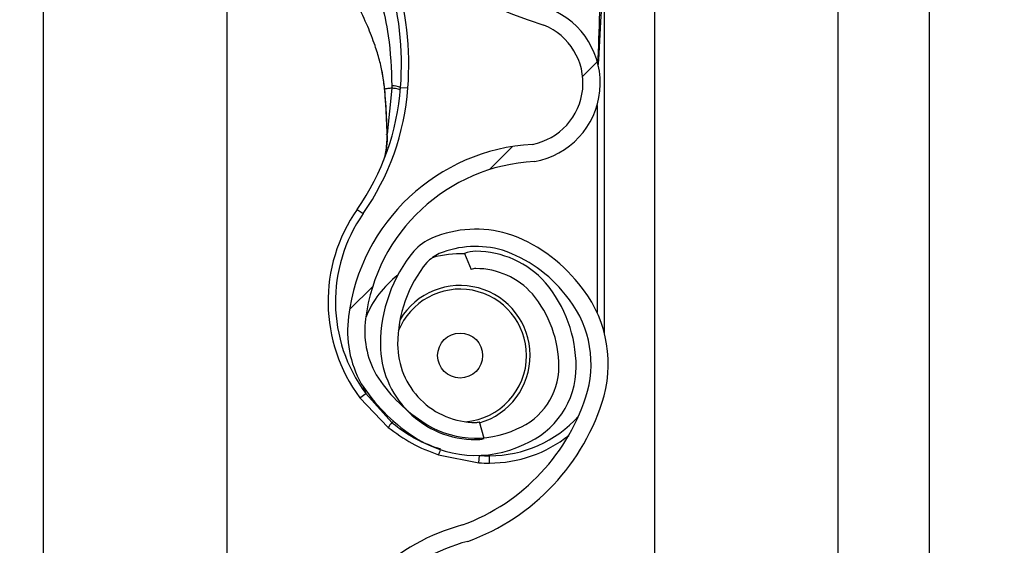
# Model space of a CAD drawing. Header units: inches. Extents: x 170 to 284, y 215 to 248.
# Tile 791 of 1056: x 235.429 to 235.5669, y 223.74 to 223.8136. Entities that reach past the tile are written whole.
import ezdxf

# ---------------------------------------------------------------- set-up
doc = ezdxf.new("R2010")
doc.units = ezdxf.units.IN
doc.header["$LTSCALE"] = 0.25
doc.header["$MEASUREMENT"] = 0
doc.layers.add('ANNOTATIONS', color=1, linetype='Continuous')
doc.layers.add('RH FRONT OF HOOD', color=7, linetype='Continuous')
doc.styles.add('ARIAL', font='arial.ttf', dxfattribs={"height": 0.09375})
doc.dimstyles.new('STANDARD$0', dxfattribs={"dimtxt": 0.09375, "dimasz": 0.09375, "dimexe": 0.03125, "dimexo": 0.046875, "dimgap": 0.09, "dimtad": 0, "dimtih": 1, "dimtoh": 1, "dimdec": 4, "dimzin": 0, "dimdsep": 46, "dimtxsty": 'ARIAL', "dimcen": 0.09, "dimadec": 0, "dimazin": 0, "dimtfac": 1, "dimtdec": 4, "dimtofl": 0, "dimtmove": 0, "dimatfit": 1, "dimfxl": 1, "dimtolj": 1, "dimtzin": 0, "dimarcsym": 0})
pattern_1 = [(45, (225.4196035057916, 218.4993357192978), (-0.03026527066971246, 0.03026527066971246), [])]

# ---------------------------------------------------------------- blocks, each defined once
blk = doc.blocks.new('*D85')
at = {"layer": 'ANNOTATIONS', "color": 0, "lineweight": -2, "transparency": 16777216}
for p, q in [((235.475871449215, 224.1544254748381), (236.9163148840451, 224.1544254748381)), ((236.8850648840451, 224.0606754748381), (236.8850648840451, 222.3404997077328)), ((236.8850648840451, 220.1854637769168), (236.8850648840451, 221.9056395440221)), ((236.1545398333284, 220.0917137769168), (236.9163148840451, 220.0917137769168))]:
    blk.add_line(p, q, dxfattribs=at)
at = {"layer": 'ANNOTATIONS', "color": 0, "transparency": 16777216}
for points in [[(236.8694398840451, 224.0606754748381), (236.9006898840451, 224.0606754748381), (236.8850648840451, 224.1544254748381)], [(236.8694398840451, 220.1854637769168), (236.9006898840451, 220.1854637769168), (236.8850648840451, 220.0917137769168)]]:
    blk.add_solid(points, dxfattribs=at)
at = {"layer": 'defpoints', "color": 0, "transparency": 16777216}
for p in [(235.428996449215, 224.1544254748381), (236.1076648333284, 220.0917137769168), (236.8850648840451, 220.0917137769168)]:
    blk.add_point(p, dxfattribs=at)
at = {"layer": 'ANNOTATIONS', "color": 0, "transparency": 16777216, "insert": (236.8850648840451, 222.1230696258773), "char_height": 0.09375, "attachment_point": 5, "style": 'ARIAL'}
blk.add_mtext('\\A1;OPENING\\PHEIGHT', dxfattribs=at)

msp = doc.modelspace()

# ---------------------------------------------------------------- hatches: boundary and pattern name
at = {"layer": 'RH FRONT OF HOOD'}
h = msp.add_hatch(dxfattribs=at)
h.set_pattern_fill('ANSI31', color=256, scale=0.34241245, angle=2.8e-322, style=0)
h.set_pattern_definition(pattern_1)
edge = h.paths.add_edge_path(flags=0)
edge.add_arc((235.4928707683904, 223.7770340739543), 0.001712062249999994, 450.0000000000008, 472.2104203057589)
edge.add_line((235.4922235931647, 223.7786191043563), (235.4913110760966, 223.780853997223))
edge.add_arc((235.4928707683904, 223.7770340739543), 0.004126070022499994, 450, 472.2104203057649, ccw=False)
edge.add_arc((235.4928707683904, 223.7681313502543), 0.01302879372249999, 401.47616737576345, 450, ccw=False)
edge.add_arc((235.4886248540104, 223.7649811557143), 0.01830194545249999, 359.9999999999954, 400.0613730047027, ccw=False)
edge.add_arc((235.4951649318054, 223.7649811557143), 0.01176186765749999, 292.14085769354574, 360, ccw=False)
edge.add_arc((235.4928707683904, 223.7682340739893), 0.01566536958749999, 235.25706803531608, 295.43079980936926, ccw=False)
edge.add_arc((235.4981096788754, 223.7763492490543), 0.02532140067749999, 212.8542481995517, 235.980933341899, ccw=False)
edge.add_arc((235.4899602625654, 223.7699803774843), 0.01504902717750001, 172.1557183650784, 209.3146496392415, ccw=False)
edge.add_arc((235.5023898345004, 223.7686449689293), 0.02754708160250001, 453.30850314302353, 532.9325737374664, ccw=False)
edge.add_arc((235.4991369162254, 223.8047352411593), 0.008748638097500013, 280.9586189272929, 427.9414322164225)
edge.add_arc((235.5189966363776, 223.8670885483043), 0.05672062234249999, 179.5706357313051, 253.00989973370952, ccw=False)
edge.add_arc((235.6773283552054, 223.8682869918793), 0.2150521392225, 163.4260275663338, 180.2060536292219, ccw=False)
edge.add_arc((235.4985548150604, 223.9204364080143), 0.02884824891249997, 465.1588434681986, 521.4137567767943, ccw=False)
edge.add_arc((235.4812287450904, 223.9749827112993), 0.0284373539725, 290.1205938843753, 343.7190675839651)
edge.add_arc((235.4940692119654, 223.9708052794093), 0.01494630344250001, 345.2914408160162, 400.5471921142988)
edge.add_arc((235.4906450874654, 223.9689904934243), 0.0187470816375, 397.9578745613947, 431.4396159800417)
edge.add_arc((235.4928707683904, 223.9738185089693), 0.0134739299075, 433.8775574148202, 472.2736457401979)
edge.add_arc((235.4903026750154, 223.9808379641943), 0.006011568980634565, 474.9825325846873, 495.7175736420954)
edge.add_arc((235.5000956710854, 223.9735788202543), 0.01816498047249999, 500.8992600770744, 539.9999999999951)
edge.add_arc((235.4928707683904, 223.9735788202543), 0.01094007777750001, 539.9999999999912, 630.0000000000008)
edge.add_arc((235.4928707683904, 223.9645048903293), 0.001866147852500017, 270, 285.6422464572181)
edge.add_line((235.4933739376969, 223.9627078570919), (235.4940248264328, 223.9603832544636))
edge.add_arc((235.4928707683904, 223.9645048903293), 0.004280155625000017, 269.9999999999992, 285.6422464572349, ccw=False)
edge.add_arc((235.4928707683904, 223.9735788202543), 0.01335408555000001, 179.9999999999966, 269.9999999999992, ccw=False)
edge.add_arc((235.5000956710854, 223.9735788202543), 0.020578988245, 500.6113583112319, 539.9999999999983, ccw=False)
edge.add_arc((235.4903026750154, 223.9808379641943), 0.008425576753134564, 474.5776671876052, 496.4997109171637, ccw=False)
edge.add_arc((235.4928707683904, 223.9738185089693), 0.01588793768, 433.69030225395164, 472.4705806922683, ccw=False)
edge.add_arc((235.4906450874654, 223.9689904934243), 0.02116108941, 398.1045307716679, 431.5771717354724, ccw=False)
edge.add_arc((235.4940692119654, 223.9708052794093), 0.01736031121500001, 345.18024813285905, 400.3658533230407, ccw=False)
edge.add_arc((235.4812287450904, 223.9749827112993), 0.030851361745, 289.9181572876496, 343.77953759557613, ccw=False)
edge.add_arc((235.4985548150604, 223.9204364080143), 0.02643424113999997, 464.941709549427, 521.3236131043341)
edge.add_arc((235.6773283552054, 223.8682869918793), 0.21263813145, 523.4376684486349, 540.2096895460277)
edge.add_arc((235.5189966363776, 223.8670885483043), 0.05430661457, 539.5566266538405, 613.1145348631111)
edge.add_arc((235.4991369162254, 223.8047352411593), 0.01116264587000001, 280.0610388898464, 428.5290871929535, ccw=False)
edge.add_arc((235.5023898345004, 223.7686449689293), 0.02513307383, 452.9714001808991, 532.9706577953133)
edge.add_arc((235.4899602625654, 223.7699803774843), 0.01263501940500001, 532.0830472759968, 568.9826967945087)
edge.add_arc((235.4981096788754, 223.7763492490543), 0.022907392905, 213.0443063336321, 236.0197152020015)
edge.add_arc((235.4928707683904, 223.7682340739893), 0.01325136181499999, 235.1922404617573, 295.7352497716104)
edge.add_arc((235.4951649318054, 223.7649811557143), 0.009347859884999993, 291.7225241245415, 360)
edge.add_arc((235.4886248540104, 223.7649811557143), 0.01588793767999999, 359.9999999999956, 399.9521788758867)
edge.add_arc((235.4928707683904, 223.7681313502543), 0.01061478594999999, 401.6345013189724, 450.0000000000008)
h = msp.add_hatch(dxfattribs=at)
h.set_pattern_fill('ANSI31', color=256, scale=0.34241245, angle=2.8e-322, style=0)
h.set_pattern_definition(pattern_1)
edge = h.paths.add_edge_path(flags=0)
edge.add_arc((235.4928707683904, 223.5715866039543), 0.001712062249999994, 450.0000000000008, 472.2104203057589)
edge.add_line((235.4922235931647, 223.5731716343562), (235.4913110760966, 223.575406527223))
edge.add_arc((235.4928707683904, 223.5715866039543), 0.004126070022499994, 450, 472.2104203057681, ccw=False)
edge.add_arc((235.4928707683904, 223.5626838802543), 0.01302879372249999, 401.4761673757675, 450, ccw=False)
edge.add_arc((235.4886248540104, 223.5595336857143), 0.01830194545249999, 359.9999999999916, 400.0613730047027, ccw=False)
edge.add_arc((235.4951649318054, 223.5595336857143), 0.01176186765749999, 292.1408576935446, 359.99999999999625, ccw=False)
edge.add_arc((235.4928707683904, 223.5627866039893), 0.01566536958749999, 235.25706803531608, 295.43079980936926, ccw=False)
edge.add_arc((235.4981096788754, 223.5709017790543), 0.02532140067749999, 212.8542481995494, 235.980933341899, ccw=False)
edge.add_arc((235.4899602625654, 223.5645329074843), 0.01504902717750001, 172.1557183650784, 209.3146496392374, ccw=False)
edge.add_arc((235.5023898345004, 223.5631974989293), 0.02754708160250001, 453.3085031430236, 532.9325737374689, ccw=False)
edge.add_arc((235.4991369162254, 223.5992877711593), 0.008748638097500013, 280.9586189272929, 427.9414322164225)
edge.add_arc((235.5189966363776, 223.6616410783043), 0.05672062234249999, 179.5706357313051, 253.0098997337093, ccw=False)
edge.add_arc((235.6773283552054, 223.6628395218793), 0.2150521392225, 163.4260275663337, 180.2060536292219, ccw=False)
edge.add_arc((235.4985548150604, 223.7149889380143), 0.02884824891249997, 465.1588434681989, 521.4137567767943, ccw=False)
edge.add_arc((235.4812287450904, 223.7695352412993), 0.0284373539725, 290.1205938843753, 343.7190675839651)
edge.add_arc((235.4940692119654, 223.7653578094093), 0.01494630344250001, 345.2914408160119, 400.5471921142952)
edge.add_arc((235.4906450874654, 223.7635430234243), 0.0187470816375, 397.9578745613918, 431.4396159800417)
edge.add_arc((235.4928707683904, 223.7683710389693), 0.0134739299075, 433.877557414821, 472.273645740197)
edge.add_arc((235.4903026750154, 223.7753904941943), 0.006011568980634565, 474.98253258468, 495.7175736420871)
edge.add_arc((235.5000956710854, 223.7681313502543), 0.01816498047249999, 500.8992600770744, 539.9999999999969)
edge.add_arc((235.4928707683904, 223.7681313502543), 0.01094007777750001, 539.9999999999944, 629.9999999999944)
edge.add_arc((235.4928707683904, 223.7590574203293), 0.001866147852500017, 269.9999999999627, 285.6422464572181)
edge.add_line((235.4933739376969, 223.7572603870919), (235.4940248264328, 223.7549357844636))
edge.add_arc((235.4928707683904, 223.7590574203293), 0.004280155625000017, 269.9999999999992, 285.6422464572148, ccw=False)
edge.add_arc((235.4928707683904, 223.7681313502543), 0.01335408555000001, 179.9999999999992, 269.9999999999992, ccw=False)
edge.add_arc((235.5000956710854, 223.7681313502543), 0.020578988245, 500.6113583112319, 540, ccw=False)
edge.add_arc((235.4903026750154, 223.7753904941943), 0.008425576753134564, 474.5776671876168, 496.4997109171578, ccw=False)
edge.add_arc((235.4928707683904, 223.7683710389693), 0.01588793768, 433.6903022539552, 472.47058069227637, ccw=False)
edge.add_arc((235.4906450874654, 223.7635430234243), 0.02116108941, 398.10453077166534, 431.5771717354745, ccw=False)
edge.add_arc((235.4940692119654, 223.7653578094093), 0.01736031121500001, 345.18024813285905, 400.36585332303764, ccw=False)
edge.add_arc((235.4812287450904, 223.7695352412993), 0.030851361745, 289.9181572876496, 343.7795375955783, ccw=False)
edge.add_arc((235.4985548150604, 223.7149889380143), 0.02643424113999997, 464.9417095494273, 521.3236131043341)
edge.add_arc((235.6773283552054, 223.6628395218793), 0.21263813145, 523.4376684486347, 540.2096895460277)
edge.add_arc((235.5189966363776, 223.6616410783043), 0.05430661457, 539.5566266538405, 613.1145348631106)
edge.add_arc((235.4991369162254, 223.5992877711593), 0.01116264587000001, 280.0610388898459, 428.52908719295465, ccw=False)
edge.add_arc((235.5023898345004, 223.5631974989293), 0.02513307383, 452.9714001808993, 532.970657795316)
edge.add_arc((235.4899602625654, 223.5645329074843), 0.01263501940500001, 532.0830472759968, 568.9826967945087)
edge.add_arc((235.4981096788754, 223.5709017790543), 0.022907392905, 213.0443063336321, 236.0197152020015)
edge.add_arc((235.4928707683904, 223.5627866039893), 0.01325136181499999, 235.1922404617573, 295.7352497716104)
edge.add_arc((235.4951649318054, 223.5595336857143), 0.009347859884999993, 291.7225241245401, 359.9999999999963)
edge.add_arc((235.4886248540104, 223.5595336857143), 0.01588793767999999, 359.9999999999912, 399.9521788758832)
edge.add_arc((235.4928707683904, 223.5626838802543), 0.01061478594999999, 401.6345013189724, 450.0000000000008)

# ---------------------------------------------------------------- linework, layer by layer
for p, q in [((235.5564384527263, 220.1392235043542), (235.5564384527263, 224.3919861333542)), ((235.5179170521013, 224.3444764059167), (235.5179170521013, 220.1798849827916)), ((235.5435979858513, 224.3444764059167), (235.5435979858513, 220.1392235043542)), ((235.5564384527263, 220.1392235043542), (235.5564384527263, 224.3444764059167)), ((235.4323139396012, 220.1392235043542), (235.4323139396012, 224.2497177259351)), ((235.4579948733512, 223.8617174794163), (235.4579948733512, 223.669343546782)), ((235.5108807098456, 223.7696883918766), (235.5108807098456, 223.8221105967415)), ((235.4797133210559, 223.8064613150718), (235.4800781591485, 223.8038822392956)), ((235.4801201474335, 223.8037299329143), (235.4801061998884, 223.8038972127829)), ((235.4811213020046, 223.8040261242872), (235.480471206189, 223.7975921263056)), ((235.4823430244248, 223.8041252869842), (235.4833674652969, 223.804049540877)), ((235.5098534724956, 223.8016111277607), (235.5098534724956, 223.7725853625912)), ((235.476262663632, 223.7870371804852), (235.4771046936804, 223.786448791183)), ((235.4913110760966, 223.780853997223), (235.4922235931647, 223.7786191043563)), ((235.4766266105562, 223.7606422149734), (235.4774520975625, 223.7612535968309)), ((235.4771110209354, 223.7621989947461), (235.4774520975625, 223.7612535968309)), ((235.4811113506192, 223.7571614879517), (235.4774520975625, 223.7612535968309)), ((235.4766266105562, 223.7606422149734), (235.4806049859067, 223.7564975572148)), ((235.4811113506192, 223.7571614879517), (235.4813350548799, 223.7573812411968)), ((235.4940248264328, 223.7549357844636), (235.4933739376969, 223.7572603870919)), ((235.4876723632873, 223.7526426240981), (235.4933109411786, 223.7515416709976)), ((235.4933109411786, 223.7515416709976), (235.4933780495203, 223.7525667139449)), ((235.4947873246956, 223.7514933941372), (235.4947873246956, 223.7525206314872))]:
    msp.add_line(p, q, dxfattribs=at)
at = {"layer": 'RH FRONT OF HOOD', "flags": 128}
msp.add_lwpolyline([(235.4804376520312, 223.7975234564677), (235.4804098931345, 223.7975310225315), (235.4803908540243, 223.7975393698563), (235.4803810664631, 223.7975482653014), (235.4803808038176, 223.7975574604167), (235.4803900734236, 223.7975666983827), (235.4804086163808, 223.7975757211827), (235.4804359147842, 223.79758427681), (235.480471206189, 223.7975921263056)], dxfattribs=at)
at = {"layer": 'RH FRONT OF HOOD'}
msp.add_circle((235.4906783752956, 223.7665595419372), 0.00315523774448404, dxfattribs=at)
for centre, radius, start, end in [((235.5189966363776, 223.8670885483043), 0.05672062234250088, 179.5706357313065, 253.009899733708), ((235.4393165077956, 223.8073066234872), 0.04314396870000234, 355.771303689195, 16.94846748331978), ((235.4393165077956, 223.8073066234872), 0.04417120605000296, 355.7713036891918, 16.94846748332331), ((235.4991369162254, 223.8047352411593), 0.01116264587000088, 280.0610388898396, 68.52908719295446), ((235.4991369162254, 223.8047352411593), 0.008748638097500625, 280.9586189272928, 67.94143221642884), ((235.448194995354, 223.8066501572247), 0.03424124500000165, 325.055123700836, 355.771303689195), ((235.448194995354, 223.8066501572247), 0.03526848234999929, 325.055123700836, 355.7713036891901), ((235.4801298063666, 223.8035521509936), 0.0001780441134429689, 93.10983559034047, 110.0707638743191), ((235.4810641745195, 223.8008663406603), 0.003500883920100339, 68.5743578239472, 89.04261803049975), ((235.4800831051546, 223.803749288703), 3.319259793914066e-05, 244.2889319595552, 282.2874080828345), ((235.5023898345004, 223.7686449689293), 0.02754708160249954, 93.3085031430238, 172.9325737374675), ((235.5023898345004, 223.7686449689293), 0.02513307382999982, 92.9714001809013, 172.9706577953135), ((235.4947873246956, 223.7740926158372), 0.02259922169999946, 145.0551237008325, 216.5248216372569), ((235.4947873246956, 223.7740926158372), 0.02157198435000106, 145.0551237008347, 216.5248216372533), ((235.4903026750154, 223.7753904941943), 0.008425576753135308, 114.5776671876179, 136.4997109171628), ((235.4928707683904, 223.7683710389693), 0.01588793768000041, 73.69030225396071, 112.4705806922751), ((235.4906450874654, 223.7635430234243), 0.02116108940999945, 38.1045307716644, 71.57717173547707), ((235.4928707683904, 223.7683710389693), 0.01347392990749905, 73.87755741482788, 112.2736457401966), ((235.5000956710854, 223.7681313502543), 0.02057898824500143, 140.6113583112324, 179.9999999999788), ((235.4903026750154, 223.7753904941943), 0.006011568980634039, 114.9825325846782, 135.7175736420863), ((235.4906783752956, 223.7665595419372), 0.0142508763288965, 87.35889654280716, 105.8277214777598), ((235.4928707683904, 223.7770340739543), 0.004126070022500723, 90, 112.2104203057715), ((235.4928707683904, 223.7681313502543), 0.01302879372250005, 41.47616737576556, 90), ((235.4906450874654, 223.7635430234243), 0.01874708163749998, 37.95787456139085, 71.43961598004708), ((235.5000956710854, 223.7681313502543), 0.01816498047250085, 140.8992600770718, 179.9999999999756), ((235.4906783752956, 223.7665595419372), 0.0142508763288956, 127.8333931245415, 157.9527497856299), ((235.4928707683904, 223.7770340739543), 0.001712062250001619, 90, 112.2104203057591), ((235.4928707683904, 223.7681313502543), 0.01061478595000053, 41.63450131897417, 90), ((235.4906783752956, 223.7665595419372), 0.009810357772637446, 286.1585342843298, 149.0324419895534), ((235.4886248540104, 223.7649811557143), 0.01830194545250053, 359.9999999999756, 40.0613730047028), ((235.4940692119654, 223.7653578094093), 0.01736031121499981, 345.180248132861, 40.36585332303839), ((235.4906783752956, 223.7665595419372), 0.009303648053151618, 0, 158.458825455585), ((235.4886248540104, 223.7649811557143), 0.01588793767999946, 359.9999999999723, 39.95217887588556), ((235.4940692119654, 223.7653578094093), 0.01494630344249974, 345.2914408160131, 40.5471921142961), ((235.4899602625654, 223.7699803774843), 0.01504902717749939, 172.15571836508, 209.3146496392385), ((235.4899602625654, 223.7699803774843), 0.01263501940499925, 172.0830472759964, 208.9826967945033), ((235.4928707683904, 223.7681313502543), 0.01335408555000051, 179.9999999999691, 269.9999999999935), ((235.4928707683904, 223.7681313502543), 0.01094007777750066, 179.9999999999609, 269.9999999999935), ((235.4906783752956, 223.7665595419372), 0.009303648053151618, 274.6412271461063, 0), ((235.4981096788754, 223.7763492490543), 0.02290739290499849, 213.044306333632, 236.0197152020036), ((235.4951649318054, 223.7649811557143), 0.00934785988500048, 291.7225241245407, 359.9999999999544), ((235.4951649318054, 223.7649811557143), 0.01176186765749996, 292.1408576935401, 359.9999999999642), ((235.4981096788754, 223.7763492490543), 0.02532140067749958, 212.8542481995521, 235.9809333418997), ((235.4812287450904, 223.7695352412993), 0.02843735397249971, 290.1205938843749, 343.7190675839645), ((235.4812287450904, 223.7695352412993), 0.03085136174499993, 289.91815728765, 343.7795375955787), ((235.4877853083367, 223.7515463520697), 0.008721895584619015, 139.9244128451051, 145.4117204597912), ((235.4928707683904, 223.7682340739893), 0.01325136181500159, 235.1922404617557, 295.7352497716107), ((235.4928707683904, 223.7590574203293), 0.001866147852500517, 269.9999999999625, 285.6422464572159), ((235.4947873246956, 223.7692988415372), 0.01677821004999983, 269.9999999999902, 317.9734601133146), ((235.4928707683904, 223.7682340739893), 0.01566536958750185, 235.2570680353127, 295.4307998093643), ((235.4928707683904, 223.7590574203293), 0.004280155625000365, 269.9999999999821, 285.642246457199), ((235.4947873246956, 223.7692988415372), 0.01780544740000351, 269.9999999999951, 308.5921886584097), ((235.4800768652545, 223.755816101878), 0.008231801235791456, 337.3243224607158, 342.6867957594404), ((235.4947873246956, 223.7740926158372), 0.02259922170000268, 266.2542590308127, 270), ((235.4947873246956, 223.7740926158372), 0.02157198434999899, 266.2542590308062, 269.9999999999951), ((235.4985548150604, 223.7149889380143), 0.02884824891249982, 105.1588434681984, 161.4137567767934), ((235.4985548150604, 223.7149889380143), 0.02643424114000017, 104.9417095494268, 161.3236131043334)]:
    msp.add_arc(centre, radius, start, end, dxfattribs=at)
for points, knots in [([(235.5100364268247, 223.8070896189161), (235.5101730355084, 223.8094508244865), (235.510379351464, 223.813016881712), (235.5106239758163, 223.8172342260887), (235.5107572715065, 223.8194444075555), (235.5108247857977, 223.82064487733), (235.5108516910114, 223.8213025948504), (235.5108646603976, 223.8216656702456), (235.5108712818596, 223.8218661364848), (235.5108748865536, 223.821977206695), (235.5108770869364, 223.8220433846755), (235.5108784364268, 223.8220817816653), (235.5108793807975, 223.8221052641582), (235.5108799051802, 223.8221162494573), (235.5108802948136, 223.822121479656), (235.5108805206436, 223.8221220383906), (235.5108806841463, 223.8221187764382), (235.5108806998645, 223.8221137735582), (235.5108807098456, 223.8221105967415)], [0, 0, 0, 0, 0.4681368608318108, 0.7070129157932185, 0.8371325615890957, 0.9079072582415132, 0.9470740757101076, 0.9687898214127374, 0.9808770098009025, 0.9876679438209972, 0.9915546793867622, 0.9947708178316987, 0.9959953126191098, 0.9972287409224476, 0.9978484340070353, 0.9984730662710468, 0.9990304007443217, 1, 1, 1, 1]), ([(235.4790294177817, 223.8179348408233), (235.4790294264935, 223.8179348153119), (235.479215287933, 223.8173905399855), (235.4798887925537, 223.815231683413), (235.4808758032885, 223.8107238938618), (235.4810320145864, 223.8067012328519), (235.4811226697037, 223.8043667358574)], [0, 0, 0, 0, 5.869764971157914e-06, 0.1252288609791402, 0.4923383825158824, 1, 1, 1, 1]), ([(235.5103363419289, 223.8172044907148), (235.5102929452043, 223.8163299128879), (235.5101287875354, 223.8130216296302), (235.5100294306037, 223.8097106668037), (235.5099563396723, 223.807274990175)], [0, 0, 0, 0, 0.2643600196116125, 1, 1, 1, 1]), ([(235.4801061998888, 223.803897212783), (235.4800249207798, 223.8045917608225), (235.479864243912, 223.8059647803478), (235.4793893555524, 223.8079968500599), (235.4787046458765, 223.8102405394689), (235.4776923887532, 223.8128444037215), (235.4768279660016, 223.8146801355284), (235.4763571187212, 223.8156800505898)], [0, 0, 0, 0, 0.1627420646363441, 0.3217171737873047, 0.4905672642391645, 0.7225142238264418, 0.9999999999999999, 0.9999999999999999, 0.9999999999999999, 0.9999999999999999]), ([(235.4800781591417, 223.8038822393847), (235.480070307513, 223.8038825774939), (235.4800543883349, 223.8038832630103), (235.4800535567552, 223.8038864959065), (235.4800690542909, 223.8038910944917), (235.4800939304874, 223.8038951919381), (235.4801061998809, 223.8038972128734)], [0, 0, 0, 0, 0.2466091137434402, 0.5000000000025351, 0.753390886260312, 0.9999999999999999, 0.9999999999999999, 0.9999999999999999, 0.9999999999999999]), ([(235.4811213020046, 223.8040261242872), (235.4810668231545, 223.8040199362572), (235.480814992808, 223.8039913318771), (235.4804502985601, 223.8039466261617), (235.4802100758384, 223.8039121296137), (235.4801061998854, 223.8038972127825)], [0, 0, 0, 0, 0.1354579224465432, 0.6261588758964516, 1, 1, 1, 1]), ([(235.480471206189, 223.7975921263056), (235.4804178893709, 223.7989220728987), (235.4803362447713, 223.8009586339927), (235.4801758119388, 223.8030160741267), (235.4801201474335, 223.8037299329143)], [0, 0, 0, 0, 0.6530354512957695, 1, 1, 1, 1]), ([(235.4811226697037, 223.8043667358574), (235.4811224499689, 223.8042532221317), (235.4811222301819, 223.8041396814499), (235.4811213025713, 223.8040261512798), (235.4811213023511, 223.8040261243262)], [0, 0, 0, 0, 0.9997625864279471, 1, 1, 1, 1]), ([(235.4800901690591, 223.8037168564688), (235.4801497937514, 223.8029956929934), (235.4803211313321, 223.8009233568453), (235.4803916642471, 223.7988653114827), (235.4804376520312, 223.7975234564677)], [0, 0, 0, 0, 0.3479954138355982, 1, 1, 1, 1]), ([(235.4799721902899, 223.7938958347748), (235.4800438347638, 223.7941234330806), (235.480307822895, 223.794962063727), (235.4804402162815, 223.796299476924), (235.4804646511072, 223.7973187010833), (235.480471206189, 223.7975921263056)], [0, 0, 0, 0, 0.2141804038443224, 0.7891897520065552, 1, 1, 1, 1]), ([(235.4804376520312, 223.7975234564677), (235.4804429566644, 223.7972424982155), (235.4804593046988, 223.7963766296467), (235.4803390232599, 223.795563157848), (235.4802577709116, 223.7950136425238)], [0, 0, 0, 0, 0.3244814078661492, 0.9999999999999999, 0.9999999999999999, 0.9999999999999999, 0.9999999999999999]), ([(235.4879564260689, 223.7534278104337), (235.4869478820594, 223.753791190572), (235.4849015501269, 223.754528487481), (235.4826565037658, 223.7559129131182), (235.4814557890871, 223.756883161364), (235.4811113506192, 223.7571614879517)], [0, 0, 0, 0, 0.4093476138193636, 0.8305647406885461, 1, 1, 1, 1]), ([(235.4806049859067, 223.7564975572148), (235.4816778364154, 223.7557088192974), (235.4838591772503, 223.7541051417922), (235.4863875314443, 223.7531354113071), (235.4876723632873, 223.7526426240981)], [0, 0, 0, 0, 0.4918307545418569, 1, 1, 1, 1])]:
    msp.add_open_spline(points, degree=3, knots=knots, dxfattribs=at)
msp.add_open_spline([(235.4823141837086, 223.803761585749), (235.4822997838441, 223.8037789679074), (235.482270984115, 223.8038137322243), (235.4820221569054, 223.8038801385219), (235.4816462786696, 223.8039522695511), (235.4812962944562, 223.8040015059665), (235.4811213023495, 223.8040261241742)], degree=3, dxfattribs=at)

# ---------------------------------------------------------------- dimensions: what is measured, and where the dimension line sits
at = {"layer": 'ANNOTATIONS'}
dim = msp.add_linear_dim(base=(236.8850648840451, 220.0917137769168), p1=(235.4289964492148, 224.154425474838), p2=(236.1076648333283, 220.0917137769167), angle=90, text='OPENING\\PHEIGHT', dimstyle='STANDARD$0', dxfattribs=at)
dim.commit()
dim.dimension.update_dxf_attribs({"geometry": '*D85', "text_midpoint": (236.8850648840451, 222.1230696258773)})

doc.saveas('drawing.dxf')
